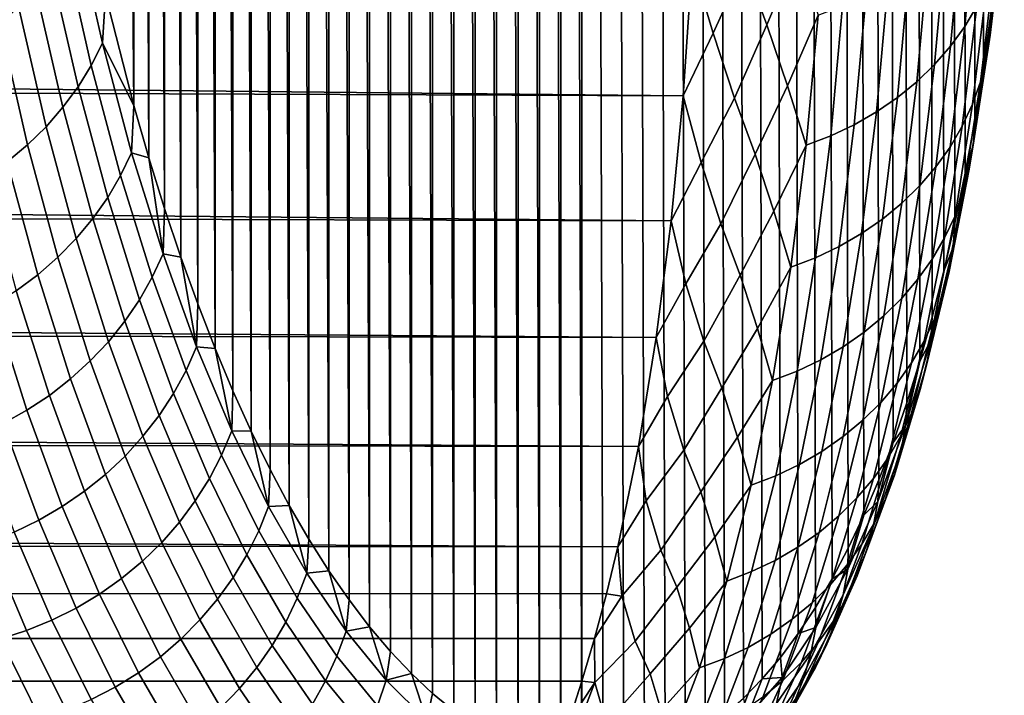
# Model space of a CAD drawing. Header units: metres. Extents: x -32 to 117, y -314 to 32.
# Tile 341 of 380: x 112.74 to 117.22, y -26.65 to -23.57. Entities that reach past the tile are written whole.
import ezdxf

# ---------------------------------------------------------------- set-up
doc = ezdxf.new("R2010")
doc.units = ezdxf.units.M
doc.layers.add('solid_24_501_064_XXX', color=7, linetype='CONTINUOUS')

msp = doc.modelspace()

# ---------------------------------------------------------------- linework, layer by layer
at = {"layer": 'solid_24_501_064_XXX'}
for points in [[(117.090057, 15.816116, 73.609894), (117.130127, -23.782873, 39.700867), (117.200676, -23.262493, 38.758976), (117.130417, 16.245319, 73.283363)], [(117.046364, 15.380139, 73.928383), (117.089752, -24.029787, 40.180176), (117.130127, -23.782873, 39.700867), (117.090057, 15.816116, 73.609894)], [(116.999405, 14.937712, 74.238472), (117.046043, -24.267609, 40.664749), (117.089752, -24.029787, 40.180176), (117.046364, 15.380139, 73.928383)], [(116.949234, 14.488847, 74.540108), (116.999077, -24.496033, 41.154209), (117.046043, -24.267609, 40.664749), (116.999405, 14.937712, 74.238472)], [(116.895851, 14.033318, 74.833565), (116.948898, -24.715027, 41.648537), (116.999077, -24.496033, 41.154209), (116.949234, 14.488847, 74.540108)], [(116.839348, 13.571496, 75.118446), (116.895515, -24.924805, 42.147999), (116.948898, -24.715027, 41.648537), (116.895851, 14.033318, 74.833565)], [(116.779831, 13.103773, 75.394348), (116.839005, -25.125048, 42.652164), (116.895515, -24.924805, 42.147999), (116.839348, 13.571496, 75.118446)], [(116.717369, 12.630197, 75.661186), (116.779488, -25.31543, 43.16058), (116.839005, -25.125048, 42.652164), (116.779831, 13.103773, 75.394348)], [(116.651955, 12.150438, 75.919273), (116.717018, -25.495876, 43.673183), (116.779488, -25.31543, 43.16058), (116.717369, 12.630197, 75.661186)], [(116.58371, 11.664966, 76.168228), (116.651611, -25.666639, 44.190357), (116.717018, -25.495876, 43.673183), (116.651955, 12.150438, 75.919273)], [(116.512794, 11.174278, 76.407631), (116.583374, -25.827419, 44.711571), (116.651611, -25.666639, 44.190357), (116.58371, 11.664966, 76.168228)], [(116.439301, 10.678493, 76.637344), (116.512466, -25.977892, 45.236263), (116.583374, -25.827419, 44.711571), (116.512794, 11.174278, 76.407631)], [(116.363205, 10.177141, 76.857742), (116.438972, -26.117947, 45.764294), (116.512466, -25.977892, 45.236263), (116.439301, 10.678493, 76.637344)], [(116.284676, 9.670786, 77.068436), (116.362885, -26.247856, 46.296192), (116.438972, -26.117947, 45.764294), (116.363205, 10.177141, 76.857742)], [(116.203903, 9.160052, 77.269012), (116.284363, -26.36735, 46.831337), (116.362885, -26.247856, 46.296192), (116.284676, 9.670786, 77.068436)], [(116.121017, 8.645155, 77.459312), (116.203598, -26.476133, 47.369041), (116.284363, -26.36735, 46.831337), (116.203903, 9.160052, 77.269012)], [(116.03598, 8.125463, 77.639694), (116.12072, -26.57407, 47.909061), (116.203598, -26.476133, 47.369041), (116.121017, 8.645155, 77.459312)], [(115.948997, 7.601626, 77.809853), (116.035698, -26.661415, 48.452084), (116.12072, -26.57407, 47.909061), (116.03598, 8.125463, 77.639694)], [(115.860306, 7.074391, 77.969406), (115.948723, -26.737974, 48.997421), (116.035698, -26.661415, 48.452084), (115.948997, 7.601626, 77.809853)], [(115.770065, 6.544094, 78.118164), (115.860039, -26.803505, 49.544262), (115.948723, -26.737974, 48.997421), (115.860306, 7.074391, 77.969406)], [(115.678223, 6.009934, 78.25647), (115.769806, -26.85788, 50.092251), (115.860039, -26.803505, 49.544262), (115.770065, 6.544094, 78.118164)], [(115.585014, 5.472631, 78.384094), (115.677979, -26.901291, 50.642231), (115.769806, -26.85788, 50.092251), (115.678223, 6.009934, 78.25647)], [(115.4907, 4.933064, 78.50074), (115.584778, -26.93364, 51.193455), (115.677979, -26.901291, 50.642231), (115.585014, 5.472631, 78.384094)], [(115.395508, 4.391716, 78.606224), (115.490479, -26.954786, 51.745003), (115.584778, -26.93364, 51.193455), (115.4907, 4.933064, 78.50074)], [(115.299355, 3.847648, 78.700821), (115.395287, -26.964642, 52.296368), (115.490479, -26.954786, 51.745003), (115.395508, 4.391716, 78.606224)], [(115.299355, 3.847648, 78.700821), (115.202484, 3.301576, 78.784393), (115.299149, -26.963297, 52.848522)], [(115.299355, 3.847648, 78.700821), (115.299149, -26.963297, 52.848522), (115.395287, -26.964642, 52.296368)], [(115.202484, 3.301576, 78.784393), (115.105194, 2.754457, 78.856773), (115.202293, -26.950756, 53.400742)], [(115.202484, 3.301576, 78.784393), (115.202293, -26.950756, 53.400742), (115.299149, -26.963297, 52.848522)], [(115.105194, 2.754457, 78.856773), (115.007713, 2.206891, 78.917816), (115.105011, -26.927006, 53.952045)], [(115.105194, 2.754457, 78.856773), (115.105011, -26.927006, 53.952045), (115.202293, -26.950756, 53.400742)], [(115.007713, 2.206891, 78.917816), (114.909996, 1.657857, 78.967674), (115.007545, -26.892025, 54.501823)], [(115.007713, 2.206891, 78.917816), (115.007545, -26.892025, 54.501823), (115.105011, -26.927006, 53.952045)], [(114.909996, 1.657857, 78.967674), (114.812256, 1.108036, 79.00634), (114.909836, -26.845778, 55.051102)], [(114.909996, 1.657857, 78.967674), (114.909836, -26.845778, 55.051102), (115.007545, -26.892025, 54.501823)], [(114.812256, 1.108036, 79.00634), (114.714798, 0.558426, 79.033768), (114.812111, -26.78837, 55.599216)], [(114.812256, 1.108036, 79.00634), (114.812111, -26.78837, 55.599216), (114.909836, -26.845778, 55.051102)], [(114.714798, 0.558426, 79.033768), (114.617882, 0.009735, 79.049919), (114.714668, -26.719934, 56.145176)], [(114.714798, 0.558426, 79.033768), (114.714668, -26.719934, 56.145176), (114.812111, -26.78837, 55.599216)], [(114.617882, 0.009735, 79.049919), (114.521454, -0.539069, 79.054794), (114.61776, -26.640551, 56.688274)], [(114.617882, 0.009735, 79.049919), (114.61776, -26.640551, 56.688274), (114.714668, -26.719934, 56.145176)], [(114.521454, -0.539069, 79.054794), (114.425713, -1.087407, 79.048485), (114.521339, -26.550051, 57.22953)], [(114.521454, -0.539069, 79.054794), (114.521339, -26.550051, 57.22953), (114.61776, -26.640551, 56.688274)], [(114.425713, -1.087407, 79.048485), (114.330956, -1.634317, 79.031082), (114.425613, -26.448614, 57.768391)], [(114.425713, -1.087407, 79.048485), (114.425613, -26.448614, 57.768391), (114.521339, -26.550051, 57.22953)], [(114.330956, -1.634317, 79.031082), (114.237411, -2.179051, 79.002655), (114.330856, -26.336504, 58.303925)], [(114.330956, -1.634317, 79.031082), (114.330856, -26.336504, 58.303925), (114.425613, -26.448614, 57.768391)], [(114.237411, -2.179051, 79.002655), (114.145073, -2.722569, 78.963074), (114.237328, -26.213911, 58.835403)], [(114.237411, -2.179051, 79.002655), (114.237328, -26.213911, 58.835403), (114.330856, -26.336504, 58.303925)], [(114.145073, -2.722569, 78.963074), (114.054115, -3.264423, 78.912491), (114.144997, -26.080551, 59.363758)], [(114.145073, -2.722569, 78.963074), (114.144997, -26.080551, 59.363758), (114.237328, -26.213911, 58.835403)], [(114.054115, -3.264423, 78.912491), (113.964767, -3.80372, 78.851135), (114.054039, -25.936649, 59.888569)], [(114.054115, -3.264423, 78.912491), (114.054039, -25.936649, 59.888569), (114.144997, -26.080551, 59.363758)], [(113.964767, -3.80372, 78.851135), (113.877258, -4.339718, 78.779167), (113.964691, -25.78257, 60.408993)], [(113.964767, -3.80372, 78.851135), (113.964691, -25.78257, 60.408993), (114.054039, -25.936649, 59.888569)], [(113.877258, -4.339718, 78.779167), (113.791611, -4.873228, 78.696373), (113.87719, -25.618618, 60.924335)], [(113.877258, -4.339718, 78.779167), (113.87719, -25.618618, 60.924335), (113.964691, -25.78257, 60.408993)], [(113.791611, -4.873228, 78.696373), (113.707947, -5.403968, 78.602928), (113.791542, -25.444435, 61.435349)], [(113.791611, -4.873228, 78.696373), (113.791542, -25.444435, 61.435349), (113.87719, -25.618618, 60.924335)], [(113.707947, -5.403968, 78.602928), (113.626457, -5.931201, 78.499123), (113.707886, -25.260239, 61.941792)], [(113.707947, -5.403968, 78.602928), (113.707886, -25.260239, 61.941792), (113.791542, -25.444435, 61.435349)], [(113.626457, -5.931201, 78.499123), (113.547325, -6.45428, 78.385239), (113.626396, -25.066456, 62.442986)], [(113.626457, -5.931201, 78.499123), (113.626396, -25.066456, 62.442986), (113.707886, -25.260239, 61.941792)], [(113.547325, -6.45428, 78.385239), (113.470581, -6.973847, 78.261002), (113.547264, -24.863462, 62.938335)], [(113.547325, -6.45428, 78.385239), (113.547264, -24.863462, 62.938335), (113.626396, -25.066456, 62.442986)], [(113.470581, -6.973847, 78.261002), (113.396339, -7.489731, 78.126564), (113.470528, -24.650883, 63.428432)], [(113.470581, -6.973847, 78.261002), (113.470528, -24.650883, 63.428432), (113.547264, -24.863462, 62.938335)], [(113.396339, -7.489731, 78.126564), (113.324738, -8.001322, 77.982262), (113.396286, -24.428892, 63.913132)], [(113.396339, -7.489731, 78.126564), (113.396286, -24.428892, 63.913132), (113.470528, -24.650883, 63.428432)], [(113.324738, -8.001322, 77.982262), (113.255905, -8.508059, 77.82843), (113.324684, -24.197943, 64.391891)], [(113.324738, -8.001322, 77.982262), (113.324684, -24.197943, 64.391891), (113.396286, -24.428892, 63.913132)], [(113.255905, -8.508059, 77.82843), (113.126823, -9.508351, 77.49144), (113.255859, -23.958447, 64.864212)], [(113.255905, -8.508059, 77.82843), (113.255859, -23.958447, 64.864212), (113.324684, -24.197943, 64.391891)], [(113.126823, -9.508351, 77.49144), (113.126778, -23.452866, 65.790779), (113.255859, -23.958447, 64.864212)], [(117.043541, -23.598997, 37.927273), (117.095963, -23.012831, 36.997105), (117.151009, -22.920996, 37.059879), (117.098961, -23.505312, 37.986904)], [(116.040665, -23.313902, 36.079552), (116.180367, -22.965281, 35.624413), (116.281799, -23.259987, 36.106598), (116.141823, -23.590899, 36.537292)], [(116.040665, -23.313902, 36.079552), (115.896355, -23.628748, 36.5233), (115.801796, -23.30937, 36.038712), (115.935326, -23.001297, 35.606098)], [(116.979156, -23.688179, 37.869789), (117.031929, -23.10034, 36.936733), (117.095963, -23.012831, 36.997105), (117.043541, -23.598997, 37.927273)], [(116.906235, -23.772245, 37.81485), (116.959328, -23.182924, 36.879177), (117.031929, -23.10034, 36.936733), (116.979156, -23.688179, 37.869789)], [(117.143112, -23.745266, 39.111729), (117.207878, -23.203773, 38.174549), (117.224243, -23.098728, 38.238586), (117.160042, -23.637966, 39.171757)], [(117.160042, -23.637966, 39.171757), (117.224243, -23.098728, 38.238586), (117.200676, -23.262493, 38.758976)], [(112.939713, -23.236277, 66.605522), (113.062286, -23.775997, 65.685959), (113.113449, -23.674847, 65.635422), (112.991928, -23.137821, 66.550903)], [(112.991928, -23.137821, 66.550903), (113.113449, -23.674847, 65.635422), (113.126778, -23.452866, 65.790779)], [(66.385025, -23.176235, 35.846077), (115.801796, -23.30937, 36.038712), (115.760559, -23.914646, 36.960392), (66.299339, -23.402548, 36.175594)], [(116.825272, -23.850624, 37.762825), (116.878662, -23.260019, 36.824833), (116.959328, -23.182924, 36.879177), (116.906235, -23.772245, 37.81485)], [(117.116096, -23.850651, 39.051998), (117.181404, -23.307022, 38.11097), (117.207878, -23.203773, 38.174549), (117.143112, -23.745266, 39.111729)], [(112.878433, -23.331228, 66.65683), (113.002022, -23.873634, 65.733276), (113.062286, -23.775997, 65.685959), (112.939713, -23.236277, 66.605522)], [(116.141823, -23.590899, 36.537292), (116.281799, -23.259987, 36.106598), (116.375443, -23.54619, 36.613369), (116.235512, -23.869087, 37.033787)], [(116.736839, -23.922773, 37.714077), (116.790489, -23.331099, 36.774071), (116.878662, -23.260019, 36.824833), (116.825272, -23.850624, 37.762825)], [(117.160042, -23.637966, 39.171757), (117.200676, -23.262493, 38.758976), (117.130127, -23.782873, 39.700867)], [(112.808502, -23.422026, 66.704475), (112.933075, -23.967093, 65.777039), (113.002022, -23.873634, 65.733276), (112.878433, -23.331228, 66.65683)], [(115.896355, -23.628748, 36.5233), (115.760559, -23.914646, 36.960392), (115.801796, -23.30937, 36.038712)], [(115.896355, -23.628748, 36.5233), (116.040665, -23.313902, 36.079552), (116.141823, -23.590899, 36.537292), (115.99379, -23.925137, 37.012054)], [(116.641525, -23.988203, 37.668934), (116.695412, -23.395672, 36.727234), (116.790489, -23.331099, 36.774071), (116.736839, -23.922773, 37.714077)], [(117.079185, -23.953396, 38.99297), (117.14502, -23.407764, 38.048275), (117.181404, -23.307022, 38.11097), (117.116096, -23.850651, 39.051998)], [(66.174248, -23.724863, 36.662868), (66.299339, -23.402548, 36.175594), (115.760559, -23.914646, 36.960392)], [(112.730408, -23.508049, 66.748123), (112.855911, -24.055731, 65.816956), (112.933075, -23.967093, 65.777039), (112.808502, -23.422026, 66.704475)], [(116.539986, -24.046465, 37.627708), (116.59407, -23.4533, 36.68465), (116.695412, -23.395672, 36.727234), (116.641525, -23.988203, 37.668934)], [(117.032623, -24.052801, 38.935051), (117.098961, -23.505312, 37.986904), (117.14502, -23.407764, 38.048275), (117.079185, -23.953396, 38.99297)], [(113.113449, -23.674847, 65.635422), (113.255859, -23.958447, 64.864212), (113.126778, -23.452866, 65.790779)], [(116.432922, -24.097158, 37.590687), (116.487175, -23.503588, 36.64661), (116.59407, -23.4533, 36.68465), (116.539986, -24.046465, 37.627708)], [(112.644684, -23.588705, 66.787483), (112.771072, -24.138943, 65.852753), (112.855911, -24.055731, 65.816956), (112.730408, -23.508049, 66.748123)], [(116.32106, -24.139938, 37.558113), (116.375443, -23.54619, 36.613369), (116.487175, -23.503588, 36.64661), (116.432922, -24.097158, 37.590687)], [(116.976738, -24.148182, 38.878635), (117.043541, -23.598997, 37.927273), (117.098961, -23.505312, 37.986904), (117.032623, -24.052801, 38.935051)], [(116.235512, -23.869087, 37.033787), (116.375443, -23.54619, 36.613369), (116.32106, -24.139938, 37.558113)], [(112.55191, -23.663446, 66.822273), (112.679131, -24.216156, 65.884186), (112.771072, -24.138943, 65.852753), (112.644684, -23.588705, 66.787483)], [(115.99379, -23.925137, 37.012054), (116.141823, -23.590899, 36.537292), (116.235512, -23.869087, 37.033787), (116.088249, -24.180193, 37.473213)], [(116.911903, -24.238888, 38.824112), (116.979156, -23.688179, 37.869789), (117.043541, -23.598997, 37.927273), (116.976738, -24.148182, 38.878635)], [(115.99379, -23.925137, 37.012054), (115.842186, -24.2194, 37.463821), (115.760559, -23.914646, 36.960392), (115.896355, -23.628748, 36.5233)], [(117.064743, -24.249533, 40.068199), (117.143112, -23.745266, 39.111729), (117.160042, -23.637966, 39.171757), (117.082352, -24.140156, 40.124149)], [(117.082352, -24.140156, 40.124149), (117.160042, -23.637966, 39.171757), (117.130127, -23.782873, 39.700867)], [(113.062286, -23.775997, 65.685959), (113.196152, -24.278141, 64.74646), (113.246185, -24.174475, 64.700043), (113.113449, -23.674847, 65.635422)], [(113.113449, -23.674847, 65.635422), (113.246185, -24.174475, 64.700043), (113.255859, -23.958447, 64.864212)], [(116.83857, -24.324297, 38.771854), (116.906235, -23.772245, 37.81485), (116.979156, -23.688179, 37.869789), (116.911903, -24.238888, 38.824112)], [(66.174248, -23.724863, 36.662868), (115.760559, -23.914646, 36.960392), (115.705719, -24.484253, 37.906307), (66.049492, -24.036991, 37.156635)], [(113.002022, -23.873634, 65.733276), (113.136993, -24.378292, 64.789742), (113.196152, -24.278141, 64.74646), (113.062286, -23.775997, 65.685959)], [(116.757233, -24.403826, 38.722221), (116.825272, -23.850624, 37.762825), (116.906235, -23.772245, 37.81485), (116.83857, -24.324297, 38.771854)], [(117.037071, -24.356876, 40.012386), (117.116096, -23.850651, 39.051998), (117.143112, -23.745266, 39.111729), (117.064743, -24.249533, 40.068199)], [(117.082352, -24.140156, 40.124149), (117.130127, -23.782873, 39.700867), (117.089752, -24.029787, 40.180176)], [(112.933075, -23.967093, 65.777039), (113.069115, -24.474245, 64.829597), (113.136993, -24.378292, 64.789742), (113.002022, -23.873634, 65.733276)], [(116.088249, -24.180193, 37.473213), (116.235512, -23.869087, 37.033787), (116.32106, -24.139938, 37.558113), (116.174294, -24.441236, 37.983265)], [(116.668457, -24.476929, 38.675549), (116.736839, -23.922773, 37.714077), (116.825272, -23.850624, 37.762825), (116.757233, -24.403826, 38.722221)], [(116.999527, -24.461452, 39.957092), (117.079185, -23.953396, 38.99297), (117.116096, -23.850651, 39.051998), (117.037071, -24.356876, 40.012386)], [(115.842186, -24.2194, 37.463821), (115.705719, -24.484253, 37.906307), (115.760559, -23.914646, 36.960392)], [(116.572853, -24.543106, 38.632156), (116.641525, -23.988203, 37.668934), (116.736839, -23.922773, 37.714077), (116.668457, -24.476929, 38.675549)], [(112.855911, -24.055731, 65.816956), (112.992973, -24.565342, 64.865761), (113.069115, -24.474245, 64.829597), (112.933075, -23.967093, 65.777039)], [(113.246185, -24.174475, 64.700043), (113.324684, -24.197943, 64.391891), (113.255859, -23.958447, 64.864212)], [(115.842186, -24.2194, 37.463821), (115.99379, -23.925137, 37.012054), (116.088249, -24.180193, 37.473213), (115.931793, -24.498898, 37.967133)], [(116.952362, -24.562546, 39.902691), (117.032623, -24.052801, 38.935051), (117.079185, -23.953396, 38.99297), (116.999527, -24.461452, 39.957092)], [(116.471062, -24.601904, 38.592346), (116.539986, -24.046465, 37.627708), (116.641525, -23.988203, 37.668934), (116.572853, -24.543106, 38.632156)], [(65.925224, -24.338785, 37.656654), (66.049492, -24.036991, 37.156635), (115.705719, -24.484253, 37.906307)], [(112.771072, -24.138943, 65.852753), (112.909096, -24.650959, 64.89798), (112.992973, -24.565342, 64.865761), (112.855911, -24.055731, 65.816956)], [(116.363785, -24.652922, 38.556385), (116.432922, -24.097158, 37.590687), (116.539986, -24.046465, 37.627708), (116.471062, -24.601904, 38.592346)], [(116.895905, -24.659464, 39.849564), (116.976738, -24.148182, 38.878635), (117.032623, -24.052801, 38.935051), (116.952362, -24.562546, 39.902691)], [(117.082352, -24.140156, 40.124149), (117.089752, -24.029787, 40.180176), (117.046043, -24.267609, 40.664749)], [(116.251762, -24.695807, 38.524525), (116.32106, -24.139938, 37.558113), (116.432922, -24.097158, 37.590687), (116.363785, -24.652922, 38.556385)], [(112.679131, -24.216156, 65.884186), (112.818054, -24.730511, 64.926025), (112.909096, -24.650959, 64.89798), (112.771072, -24.138943, 65.852753)], [(116.174294, -24.441236, 37.983265), (116.32106, -24.139938, 37.558113), (116.251762, -24.695807, 38.524525)], [(116.973297, -24.71587, 41.042339), (117.064743, -24.249533, 40.068199), (117.082352, -24.140156, 40.124149), (116.991692, -24.604601, 41.094151)], [(116.991692, -24.604601, 41.094151), (117.082352, -24.140156, 40.124149), (117.046043, -24.267609, 40.664749)], [(113.196152, -24.278141, 64.74646), (113.340424, -24.742027, 63.78857), (113.389236, -24.636028, 63.746319), (113.246185, -24.174475, 64.700043)], [(113.246185, -24.174475, 64.700043), (113.389236, -24.636028, 63.746319), (113.324684, -24.197943, 64.391891)], [(115.931793, -24.498898, 37.967133), (116.088249, -24.180193, 37.473213), (116.174294, -24.441236, 37.983265), (116.019966, -24.732212, 38.430546)], [(116.830536, -24.751543, 39.798065), (116.911903, -24.238888, 38.824112), (116.976738, -24.148182, 38.878635), (116.895905, -24.659464, 39.849564)], [(112.580719, -24.286846, 65.911041), (112.720474, -24.80345, 64.949722), (112.818054, -24.730511, 64.926025), (112.679131, -24.216156, 65.884186)], [(113.389236, -24.636028, 63.746319), (113.396286, -24.428892, 63.913132), (113.324684, -24.197943, 64.391891)], [(115.931793, -24.498898, 37.967133), (115.773148, -24.772291, 38.426003), (115.705719, -24.484253, 37.906307), (115.842186, -24.2194, 37.463821)], [(113.136993, -24.378292, 64.789742), (113.282455, -24.844519, 63.827793), (113.340424, -24.742027, 63.78857), (113.196152, -24.278141, 64.74646)], [(116.756706, -24.838152, 39.748554), (116.83857, -24.324297, 38.771854), (116.911903, -24.238888, 38.824112), (116.830536, -24.751543, 39.798065)], [(116.944862, -24.824995, 40.990501), (117.037071, -24.356876, 40.012386), (117.064743, -24.249533, 40.068199), (116.973297, -24.71587, 41.042339)], [(116.991692, -24.604601, 41.094151), (117.046043, -24.267609, 40.664749), (116.999077, -24.496033, 41.154209)], [(116.674919, -24.918699, 39.701366), (116.757233, -24.403826, 38.722221), (116.83857, -24.324297, 38.771854), (116.756706, -24.838152, 39.748554)], [(65.925224, -24.338785, 37.656654), (115.705719, -24.484253, 37.906307), (115.637703, -25.017603, 38.875938), (65.801453, -24.630121, 38.162701)], [(116.906578, -24.931227, 40.938999), (116.999527, -24.461452, 39.957092), (117.037071, -24.356876, 40.012386), (116.944862, -24.824995, 40.990501)], [(113.069115, -24.474245, 64.829597), (113.215714, -24.942799, 63.86372), (113.282455, -24.844519, 63.827793), (113.136993, -24.378292, 64.789742)], [(116.585732, -24.992634, 39.656826), (116.668457, -24.476929, 38.675549), (116.757233, -24.403826, 38.722221), (116.674919, -24.918699, 39.701366)], [(113.389236, -24.636028, 63.746319), (113.470528, -24.650883, 63.428432), (113.396286, -24.428892, 63.913132)], [(116.019966, -24.732212, 38.430546), (116.174294, -24.441236, 37.983265), (116.251762, -24.695807, 38.524525), (116.098488, -24.975477, 38.953396)], [(116.858711, -25.033842, 40.88818), (116.952362, -24.562546, 39.902691), (116.999527, -24.461452, 39.957092), (116.906578, -24.931227, 40.938999)], [(112.992973, -24.565342, 64.865761), (113.140671, -25.036194, 63.896107), (113.215714, -24.942799, 63.86372), (113.069115, -24.474245, 64.829597)], [(115.773148, -24.772291, 38.426003), (115.637703, -25.017603, 38.875938), (115.705719, -24.484253, 37.906307)], [(115.773148, -24.772291, 38.426003), (115.931793, -24.498898, 37.967133), (116.019966, -24.732212, 38.430546), (115.855026, -25.034214, 38.943115)], [(116.489769, -25.059446, 39.615242), (116.572853, -24.543106, 38.632156), (116.668457, -24.476929, 38.675549), (116.585732, -24.992634, 39.656826)], [(116.991692, -24.604601, 41.094151), (116.999077, -24.496033, 41.154209), (116.948898, -24.715027, 41.648537)], [(116.387672, -25.118683, 39.576889), (116.471062, -24.601904, 38.592346), (116.572853, -24.543106, 38.632156), (116.489769, -25.059446, 39.615242)], [(112.909096, -24.650959, 64.89798), (113.057823, -25.124065, 63.924725), (113.140671, -25.036194, 63.896107), (112.992973, -24.565342, 64.865761)], [(116.80159, -25.132133, 40.83839), (116.895905, -24.659464, 39.849564), (116.952362, -24.562546, 39.902691), (116.858711, -25.033842, 40.88818)], [(65.678062, -24.910892, 38.674583), (65.801453, -24.630121, 38.162701), (115.637703, -25.017603, 38.875938)], [(113.340424, -24.742027, 63.78857), (113.494095, -25.167135, 62.813828), (113.541611, -25.058981, 62.775764), (113.389236, -24.636028, 63.746319)], [(113.389236, -24.636028, 63.746319), (113.541611, -25.058981, 62.775764), (113.470528, -24.650883, 63.428432)], [(116.280144, -25.169937, 39.542038), (116.363785, -24.652922, 38.556385), (116.471062, -24.601904, 38.592346), (116.387672, -25.118683, 39.576889)], [(116.869362, -25.143648, 42.032505), (116.973297, -24.71587, 41.042339), (116.991692, -24.604601, 41.094151), (116.888641, -25.030672, 42.080128)], [(116.888641, -25.030672, 42.080128), (116.991692, -24.604601, 41.094151), (116.948898, -24.715027, 41.648537)], [(112.818054, -24.730511, 64.926025), (112.967751, -25.205811, 63.949383), (113.057823, -25.124065, 63.924725), (112.909096, -24.650959, 64.89798)], [(113.541611, -25.058981, 62.775764), (113.547264, -24.863462, 62.938335), (113.470528, -24.650883, 63.428432)], [(116.167923, -25.212856, 39.510925), (116.251762, -24.695807, 38.524525), (116.363785, -24.652922, 38.556385), (116.280144, -25.169937, 39.542038)], [(116.735596, -25.225431, 40.789978), (116.830536, -24.751543, 39.798065), (116.895905, -24.659464, 39.849564), (116.80159, -25.132133, 40.83839)], [(112.720474, -24.80345, 64.949722), (112.871063, -25.280872, 63.969913), (112.967751, -25.205811, 63.949383), (112.818054, -24.730511, 64.926025)], [(116.098488, -24.975477, 38.953396), (116.251762, -24.695807, 38.524525), (116.167923, -25.212856, 39.510925)], [(116.840065, -25.254372, 41.984699), (116.944862, -24.824995, 40.990501), (116.973297, -24.71587, 41.042339), (116.869362, -25.143648, 42.032505)], [(116.888641, -25.030672, 42.080128), (116.948898, -24.715027, 41.648537), (116.895515, -24.924805, 42.147999)], [(113.282455, -24.844519, 63.827793), (113.437386, -25.271788, 62.848969), (113.494095, -25.167135, 62.813828), (113.340424, -24.742027, 63.78857)], [(115.855026, -25.034214, 38.943115), (115.689629, -25.286489, 39.408176), (115.637703, -25.017603, 38.875938), (115.773148, -24.772291, 38.426003)], [(115.855026, -25.034214, 38.943115), (116.019966, -24.732212, 38.430546), (116.098488, -24.975477, 38.953396), (115.93734, -25.246038, 39.407654)], [(116.661186, -25.313095, 40.743267), (116.756706, -24.838152, 39.748554), (116.830536, -24.751543, 39.798065), (116.735596, -25.225431, 40.789978)], [(112.617027, -24.869282, 64.968895), (112.768433, -25.348736, 63.986176), (112.871063, -25.280872, 63.969913), (112.720474, -24.80345, 64.949722)], [(113.215714, -24.942799, 63.86372), (113.371857, -25.372225, 62.880943), (113.437386, -25.271788, 62.848969), (113.282455, -24.844519, 63.827793)], [(113.541611, -25.058981, 62.775764), (113.626396, -25.066456, 62.442986), (113.547264, -24.863462, 62.938335)], [(116.578873, -25.394527, 40.698582), (116.674919, -24.918699, 39.701366), (116.756706, -24.838152, 39.748554), (116.661186, -25.313095, 40.743267)], [(116.800949, -25.362083, 41.937038), (116.906578, -24.931227, 40.938999), (116.944862, -24.824995, 40.990501), (116.840065, -25.254372, 41.984699)], [(112.508408, -24.927551, 64.983421), (112.660553, -25.408936, 63.998055), (112.768433, -25.348736, 63.986176), (112.617027, -24.869282, 64.968895)], [(65.678062, -24.910892, 38.674583), (115.637703, -25.017603, 38.875938), (115.55648, -25.513628, 39.867943), (65.555214, -25.180967, 39.192047)], [(113.140671, -25.036194, 63.896107), (113.297966, -25.467758, 62.909534), (113.371857, -25.372225, 62.880943), (113.215714, -24.942799, 63.86372)], [(116.48922, -25.469168, 40.656223), (116.585732, -24.992634, 39.656826), (116.674919, -24.918699, 39.701366), (116.578873, -25.394527, 40.698582)], [(116.752281, -25.466047, 41.889847), (116.858711, -25.033842, 40.88818), (116.906578, -24.931227, 40.938999), (116.800949, -25.362083, 41.937038)], [(116.888641, -25.030672, 42.080128), (116.895515, -24.924805, 42.147999), (116.839005, -25.125048, 42.652164)], [(115.93734, -25.246038, 39.407654), (116.098488, -24.975477, 38.953396), (116.167923, -25.212856, 39.510925), (116.008545, -25.47098, 39.94252)], [(116.39283, -25.536507, 40.616486), (116.489769, -25.059446, 39.615242), (116.585732, -24.992634, 39.656826), (116.48922, -25.469168, 40.656223)], [(113.057823, -25.124065, 63.924725), (113.216217, -25.557732, 62.934544), (113.297966, -25.467758, 62.909534), (113.140671, -25.036194, 63.896107)], [(115.689629, -25.286489, 39.408176), (115.55648, -25.513628, 39.867943), (115.637703, -25.017603, 38.875938)], [(115.689629, -25.286489, 39.408176), (115.855026, -25.034214, 38.943115), (115.93734, -25.246038, 39.407654), (115.763954, -25.530249, 39.938309)], [(116.694405, -25.56555, 41.843452), (116.80159, -25.132133, 40.83839), (116.858711, -25.033842, 40.88818), (116.752281, -25.466047, 41.889847)], [(116.753532, -25.53224, 43.037067), (116.869362, -25.143648, 42.032505), (116.888641, -25.030672, 42.080128), (116.773804, -25.417744, 43.080463)], [(116.773804, -25.417744, 43.080463), (116.888641, -25.030672, 42.080128), (116.839005, -25.125048, 42.652164)], [(113.494095, -25.167135, 62.813828), (113.65612, -25.553001, 61.823738), (113.702271, -25.442877, 61.789886), (113.541611, -25.058981, 62.775764)], [(113.541611, -25.058981, 62.775764), (113.702271, -25.442877, 61.789886), (113.626396, -25.066456, 62.442986)], [(113.702271, -25.442877, 61.789886), (113.707886, -25.260239, 61.941792), (113.626396, -25.066456, 62.442986)], [(116.290382, -25.596081, 40.579639), (116.387672, -25.118683, 39.576889), (116.489769, -25.059446, 39.615242), (116.39283, -25.536507, 40.616486)], [(112.967751, -25.205811, 63.949383), (113.127174, -25.641533, 62.955807), (113.216217, -25.557732, 62.934544), (113.057823, -25.124065, 63.924725)], [(116.182556, -25.647488, 40.54594), (116.280144, -25.169937, 39.542038), (116.387672, -25.118683, 39.576889), (116.290382, -25.596081, 40.579639)], [(116.627701, -25.659912, 41.798168), (116.735596, -25.225431, 40.789978), (116.80159, -25.132133, 40.83839), (116.694405, -25.56555, 41.843452)], [(116.773804, -25.417744, 43.080463), (116.839005, -25.125048, 42.652164), (116.779488, -25.31543, 43.16058)], [(113.437386, -25.271788, 62.848969), (113.600731, -25.659643, 61.854774), (113.65612, -25.553001, 61.823738), (113.494095, -25.167135, 62.813828)], [(116.070107, -25.690369, 40.515614), (116.167923, -25.212856, 39.510925), (116.280144, -25.169937, 39.542038), (116.182556, -25.647488, 40.54594)], [(116.723274, -25.644379, 42.993332), (116.840065, -25.254372, 41.984699), (116.869362, -25.143648, 42.032505), (116.753532, -25.53224, 43.037067)], [(65.433075, -25.440222, 39.714828), (65.555214, -25.180967, 39.192047), (115.55648, -25.513628, 39.867943)], [(112.871063, -25.280872, 63.969913), (113.031441, -25.718584, 62.973171), (113.127174, -25.641533, 62.955807), (112.967751, -25.205811, 63.949383)], [(116.008545, -25.47098, 39.94252), (116.167923, -25.212856, 39.510925), (116.070107, -25.690369, 40.515614)], [(113.702271, -25.442877, 61.789886), (113.791542, -25.444435, 61.435349), (113.707886, -25.260239, 61.941792)], [(115.763954, -25.530249, 39.938309), (115.93734, -25.246038, 39.407654), (116.008545, -25.47098, 39.94252), (115.840919, -25.720961, 40.402874)], [(116.552643, -25.748486, 41.754307), (116.661186, -25.313095, 40.743267), (116.735596, -25.225431, 40.789978), (116.627701, -25.659912, 41.798168)], [(116.683235, -25.753391, 42.949554), (116.800949, -25.362083, 41.937038), (116.840065, -25.254372, 41.984699), (116.723274, -25.644379, 42.993332)], [(112.768433, -25.348736, 63.986176), (112.929672, -25.788361, 62.986519), (113.031441, -25.718584, 62.973171), (112.871063, -25.280872, 63.969913)], [(113.371857, -25.372225, 62.880943), (113.536476, -25.762068, 61.882782), (113.600731, -25.659643, 61.854774), (113.437386, -25.271788, 62.848969)], [(115.763954, -25.530249, 39.938309), (115.592171, -25.761282, 40.408657), (115.55648, -25.513628, 39.867943), (115.689629, -25.286489, 39.408176)], [(116.469727, -25.830666, 41.712166), (116.578873, -25.394527, 40.698582), (116.661186, -25.313095, 40.743267), (116.552643, -25.748486, 41.754307)], [(112.660553, -25.408936, 63.998055), (112.822571, -25.850384, 62.995766), (112.929672, -25.788361, 62.986519), (112.768433, -25.348736, 63.986176)], [(116.773804, -25.417744, 43.080463), (116.779488, -25.31543, 43.16058), (116.717018, -25.495876, 43.673183)], [(113.297966, -25.467758, 62.909534), (113.463806, -25.859577, 61.90757), (113.536476, -25.762068, 61.882782), (113.371857, -25.372225, 62.880943)], [(116.379539, -25.905888, 41.672035), (116.48922, -25.469168, 40.656223), (116.578873, -25.394527, 40.698582), (116.469727, -25.830666, 41.712166)], [(116.633682, -25.858532, 42.906033), (116.752281, -25.466047, 41.889847), (116.800949, -25.362083, 41.937038), (116.683235, -25.753391, 42.949554)], [(65.433075, -25.440222, 39.714828), (115.55648, -25.513628, 39.867943), (115.462784, -25.971586, 40.881584), (65.311653, -25.688553, 40.242699)], [(112.548157, -25.46106, 64.00547), (112.710861, -25.90423, 63.000839), (112.822571, -25.850384, 62.995766), (112.660553, -25.408936, 63.998055)], [(113.65612, -25.553001, 61.823738), (113.825455, -25.899176, 60.819817), (113.870186, -25.78726, 60.790192), (113.702271, -25.442877, 61.789886)], [(113.702271, -25.442877, 61.789886), (113.870186, -25.78726, 60.790192), (113.791542, -25.444435, 61.435349)], [(113.870186, -25.78726, 60.790192), (113.87719, -25.618618, 60.924335), (113.791542, -25.444435, 61.435349)], [(116.626503, -25.881126, 44.054405), (116.753532, -25.53224, 43.037067), (116.773804, -25.417744, 43.080463), (116.647858, -25.765299, 44.09354)], [(116.647858, -25.765299, 44.09354), (116.773804, -25.417744, 43.080463), (116.717018, -25.495876, 43.673183)], [(113.216217, -25.557732, 62.934544), (113.383209, -25.951502, 61.928967), (113.463806, -25.859577, 61.90757), (113.297966, -25.467758, 62.909534)], [(115.840919, -25.720961, 40.402874), (116.008545, -25.47098, 39.94252), (116.070107, -25.690369, 40.515614), (115.905067, -25.927099, 40.948952)], [(116.282684, -25.97364, 41.63419), (116.39283, -25.536507, 40.616486), (116.48922, -25.469168, 40.656223), (116.379539, -25.905888, 41.672035)], [(116.574966, -25.95908, 42.863071), (116.694405, -25.56555, 41.843452), (116.752281, -25.466047, 41.889847), (116.633682, -25.858532, 42.906033)], [(115.592171, -25.761282, 40.408657), (115.462784, -25.971586, 40.881584), (115.55648, -25.513628, 39.867943)], [(115.592171, -25.761282, 40.408657), (115.763954, -25.530249, 39.938309), (115.840919, -25.720961, 40.402874), (115.65921, -25.986347, 40.950996)], [(116.179825, -26.033457, 41.598892), (116.290382, -25.596081, 40.579639), (116.39283, -25.536507, 40.616486), (116.282684, -25.97364, 41.63419)], [(116.595192, -25.994495, 44.014771), (116.723274, -25.644379, 42.993332), (116.753532, -25.53224, 43.037067), (116.626503, -25.881126, 44.054405)], [(116.647858, -25.765299, 44.09354), (116.717018, -25.495876, 43.673183), (116.651611, -25.666639, 44.190357)], [(113.127174, -25.641533, 62.955807), (113.295242, -26.037212, 61.946827), (113.383209, -25.951502, 61.928967), (113.216217, -25.557732, 62.934544)], [(113.600731, -25.659643, 61.854774), (113.771446, -26.007627, 60.846733), (113.825455, -25.899176, 60.819817), (113.65612, -25.553001, 61.823738)], [(116.507484, -26.054348, 42.820961), (116.627701, -25.659912, 41.798168), (116.694405, -25.56555, 41.843452), (116.574966, -25.95908, 42.863071)], [(113.870186, -25.78726, 60.790192), (113.964691, -25.78257, 60.408993), (113.87719, -25.618618, 60.924335)], [(116.071671, -26.084927, 41.566376), (116.182556, -25.647488, 40.54594), (116.290382, -25.596081, 40.579639), (116.179825, -26.033457, 41.598892)], [(113.031441, -25.718584, 62.973171), (113.200508, -26.116123, 61.961029), (113.295242, -26.037212, 61.946827), (113.127174, -25.641533, 62.955807)], [(113.536476, -25.762068, 61.882782), (113.708519, -26.111872, 60.870762), (113.771446, -26.007627, 60.846733), (113.600731, -25.659643, 61.854774)], [(115.958961, -26.127701, 41.536873), (116.070107, -25.690369, 40.515614), (116.182556, -25.647488, 40.54594), (116.071671, -26.084927, 41.566376)], [(116.431694, -26.143684, 42.779987), (116.552643, -25.748486, 41.754307), (116.627701, -25.659912, 41.798168), (116.507484, -26.054348, 42.820961)], [(116.554138, -26.104628, 43.974911), (116.683235, -25.753391, 42.949554), (116.723274, -25.644379, 42.993332), (116.595192, -25.994495, 44.014771)], [(116.647858, -25.765299, 44.09354), (116.651611, -25.666639, 44.190357), (116.583374, -25.827419, 44.711571)], [(65.170876, -25.897438, 40.711838), (65.311653, -25.688553, 40.242699), (115.462784, -25.971586, 40.881584), (65.190842, -25.925875, 40.775455)], [(115.905067, -25.927099, 40.948952), (116.070107, -25.690369, 40.515614), (115.958961, -26.127701, 41.536873)], [(112.929672, -25.788361, 62.986519), (113.099655, -26.187695, 61.971474), (113.200508, -26.116123, 61.961029), (113.031441, -25.718584, 62.973171)], [(113.463806, -25.859577, 61.90757), (113.637115, -26.211193, 60.891739), (113.708519, -26.111872, 60.870762), (113.536476, -25.762068, 61.882782)], [(115.65921, -25.986347, 40.950996), (115.48143, -26.196035, 41.425743), (115.462784, -25.971586, 40.881584), (115.592171, -25.761282, 40.408657)], [(115.65921, -25.986347, 40.950996), (115.840919, -25.720961, 40.402874), (115.905067, -25.927099, 40.948952), (115.731339, -26.156357, 41.414532)], [(116.348122, -26.226475, 42.740433), (116.469727, -25.830666, 41.712166), (116.552643, -25.748486, 41.754307), (116.431694, -26.143684, 42.779987)], [(116.503624, -26.210772, 43.935097), (116.633682, -25.858532, 42.906033), (116.683235, -25.753391, 42.949554), (116.554138, -26.104628, 43.974911)], [(112.822571, -25.850384, 62.995766), (112.993362, -26.251434, 61.978092), (113.099655, -26.187695, 61.971474), (112.929672, -25.788361, 62.986519)], [(113.825455, -25.899176, 60.819817), (114.001015, -26.205299, 59.803535), (114.044281, -26.091776, 59.778156), (113.870186, -25.78726, 60.790192)], [(113.870186, -25.78726, 60.790192), (114.044281, -26.091776, 59.778156), (113.964691, -25.78257, 60.408993)], [(114.044281, -26.091776, 59.778156), (114.054039, -25.936649, 59.888569), (113.964691, -25.78257, 60.408993)], [(116.489067, -26.189941, 45.082924), (116.626503, -25.881126, 44.054405), (116.647858, -25.765299, 44.09354), (116.511589, -26.072971, 45.117775)], [(116.511589, -26.072971, 45.117775), (116.647858, -25.765299, 44.09354), (116.583374, -25.827419, 44.711571)], [(112.710861, -25.90423, 63.000839), (112.882378, -26.306908, 61.980839), (112.993362, -26.251434, 61.978092), (112.822571, -25.850384, 62.995766)], [(116.257332, -26.302156, 42.702568), (116.379539, -25.905888, 41.672035), (116.469727, -25.830666, 41.712166), (116.348122, -26.226475, 42.740433)], [(116.511589, -26.072971, 45.117775), (116.583374, -25.827419, 44.711571), (116.512466, -25.977892, 45.236263)], [(113.383209, -25.951502, 61.928967), (113.557716, -26.304916, 60.909519), (113.637115, -26.211193, 60.891739), (113.463806, -25.859577, 61.90757)], [(116.443985, -26.312199, 43.895603), (116.574966, -25.95908, 42.863071), (116.633682, -25.858532, 42.906033), (116.503624, -26.210772, 43.935097)], [(116.456627, -26.304354, 45.047417), (116.595192, -25.994495, 44.014771), (116.626503, -25.881126, 44.054405), (116.489067, -26.189941, 45.082924)], [(65.190842, -25.925875, 40.775455), (115.462784, -25.971586, 40.881584), (115.411201, -26.185957, 41.396069), (65.070778, -26.152081, 41.312836)], [(112.595314, -25.94953, 63.001709), (112.767441, -26.353735, 61.979691), (112.882378, -26.306908, 61.980839), (112.710861, -25.90423, 63.000839)], [(113.771446, -26.007627, 60.846733), (113.948425, -26.315384, 59.826324), (114.001015, -26.205299, 59.803535), (113.825455, -25.899176, 60.819817)], [(114.044281, -26.091776, 59.778156), (114.144997, -26.080551, 59.363758), (114.054039, -25.936649, 59.888569)], [(115.731339, -26.156357, 41.414532), (115.905067, -25.927099, 40.948952), (115.958961, -26.127701, 41.536873), (115.788696, -26.343204, 41.971008)], [(116.15995, -26.370209, 42.666656), (116.282684, -25.97364, 41.63419), (116.379539, -25.905888, 41.672035), (116.257332, -26.302156, 42.702568)], [(112.476723, -25.985971, 62.998367), (112.649353, -26.391594, 61.974663), (112.767441, -26.353735, 61.979691), (112.595314, -25.94953, 63.001709)], [(113.295242, -26.037212, 61.946827), (113.470879, -26.392395, 60.923981), (113.557716, -26.304916, 60.909519), (113.383209, -25.951502, 61.928967)], [(115.48143, -26.196035, 41.425743), (115.411201, -26.185957, 41.396069), (115.462784, -25.971586, 40.881584)], [(115.48143, -26.196035, 41.425743), (115.65921, -25.986347, 40.950996), (115.731339, -26.156357, 41.414532), (115.54142, -26.401871, 41.979473)], [(116.056648, -26.430164, 42.632938), (116.179825, -26.033457, 41.598892), (116.282684, -25.97364, 41.63419), (116.15995, -26.370209, 42.666656)], [(116.375648, -26.408218, 43.856701), (116.507484, -26.054348, 42.820961), (116.574966, -25.95908, 42.863071), (116.443985, -26.312199, 43.895603)], [(116.511589, -26.072971, 45.117775), (116.512466, -25.977892, 45.236263), (116.438972, -26.117947, 45.764294)], [(113.708519, -26.111872, 60.870762), (113.886871, -26.421276, 59.846367), (113.948425, -26.315384, 59.826324), (113.771446, -26.007627, 60.846733)], [(116.414482, -26.415428, 45.011501), (116.554138, -26.104628, 43.974911), (116.595192, -25.994495, 44.014771), (116.456627, -26.304354, 45.047417)], [(113.200508, -26.116123, 61.961029), (113.377182, -26.473034, 60.935024), (113.470879, -26.392395, 60.923981), (113.295242, -26.037212, 61.946827)], [(115.948128, -26.481617, 42.601646), (116.071671, -26.084927, 41.566376), (116.179825, -26.033457, 41.598892), (116.056648, -26.430164, 42.632938)], [(116.299065, -26.498167, 43.818649), (116.431694, -26.143684, 42.779987), (116.507484, -26.054348, 42.820961), (116.375648, -26.408218, 43.856701)], [(116.342049, -26.458326, 46.121025), (116.489067, -26.189941, 45.082924), (116.511589, -26.072971, 45.117775), (116.365814, -26.340405, 46.151573)], [(116.365814, -26.340405, 46.151573), (116.511589, -26.072971, 45.117775), (116.438972, -26.117947, 45.764294)], [(113.099655, -26.187695, 61.971474), (113.277267, -26.546278, 60.942574), (113.377182, -26.473034, 60.935024), (113.200508, -26.116123, 61.961029)], [(113.637115, -26.211193, 60.891739), (113.81678, -26.522251, 59.863529), (113.886871, -26.421276, 59.846367), (113.708519, -26.111872, 60.870762)], [(114.001015, -26.205299, 59.803535), (114.181679, -26.4711, 58.776348), (114.223434, -26.356148, 58.75523), (114.044281, -26.091776, 59.778156)], [(114.044281, -26.091776, 59.778156), (114.223434, -26.356148, 58.75523), (114.144997, -26.080551, 59.363758)], [(114.223434, -26.356148, 58.75523), (114.237328, -26.213911, 58.835403), (114.144997, -26.080551, 59.363758)], [(115.835129, -26.52421, 42.572994), (115.958961, -26.127701, 41.536873), (116.071671, -26.084927, 41.566376), (115.948128, -26.481617, 42.601646)], [(116.365814, -26.340405, 46.151573), (116.438972, -26.117947, 45.764294), (116.362885, -26.247856, 46.296192)], [(116.362923, -26.522402, 44.975422), (116.503624, -26.210772, 43.935097), (116.554138, -26.104628, 43.974911), (116.414482, -26.415428, 45.011501)], [(65.070778, -26.152081, 41.312836), (115.411201, -26.185957, 41.396069), (115.35659, -26.390436, 41.91547), (64.95163, -26.367073, 41.854572)], [(115.54142, -26.401871, 41.979473), (115.731339, -26.156357, 41.414532), (115.788696, -26.343204, 41.971008), (115.609207, -26.551601, 42.440968)], [(115.788696, -26.343204, 41.971008), (115.958961, -26.127701, 41.536873), (115.835129, -26.52421, 42.572994)], [(116.214767, -26.581434, 43.781719), (116.348122, -26.226475, 42.740433), (116.431694, -26.143684, 42.779987), (116.299065, -26.498167, 43.818649)], [(112.993362, -26.251434, 61.978092), (113.171829, -26.611628, 60.946579), (113.277267, -26.546278, 60.942574), (113.099655, -26.187695, 61.971474)], [(113.557716, -26.304916, 60.909519), (113.738625, -26.617619, 59.877693), (113.81678, -26.522251, 59.863529), (113.637115, -26.211193, 60.891739)], [(113.948425, -26.315384, 59.826324), (114.130547, -26.582642, 58.794998), (114.181679, -26.4711, 58.776348), (114.001015, -26.205299, 59.803535)], [(115.48143, -26.196035, 41.425743), (115.35659, -26.390436, 41.91547), (115.411201, -26.185957, 41.396069)], [(115.54142, -26.401871, 41.979473), (115.35804, -26.590118, 42.457737), (115.35659, -26.390436, 41.91547), (115.48143, -26.196035, 41.425743)], [(116.302299, -26.624544, 44.939426), (116.443985, -26.312199, 43.895603), (116.503624, -26.210772, 43.935097), (116.362923, -26.522402, 44.975422)], [(116.308403, -26.573601, 46.089664), (116.456627, -26.304354, 45.047417), (116.489067, -26.189941, 45.082924), (116.342049, -26.458326, 46.121025)], [(112.882378, -26.306908, 61.980839), (113.061592, -26.668634, 60.947014), (113.171829, -26.611628, 60.946579), (112.993362, -26.251434, 61.978092)], [(114.223434, -26.356148, 58.75523), (114.330856, -26.336504, 58.303925), (114.237328, -26.213911, 58.835403)], [(116.123329, -26.657448, 43.746155), (116.257332, -26.302156, 42.702568), (116.348122, -26.226475, 42.740433), (116.214767, -26.581434, 43.781719)], [(116.365814, -26.340405, 46.151573), (116.362885, -26.247856, 46.296192), (116.284363, -26.36735, 46.831337)], [(112.767441, -26.353735, 61.979691), (112.947296, -26.716909, 60.943871), (113.061592, -26.668634, 60.947014), (112.882378, -26.306908, 61.980839)], [(113.470879, -26.392395, 60.923981), (113.652939, -26.706722, 59.88876), (113.738625, -26.617619, 59.877693), (113.557716, -26.304916, 60.909519)], [(113.886871, -26.421276, 59.846367), (114.070404, -26.690014, 58.81105), (114.130547, -26.582642, 58.794998), (113.948425, -26.315384, 59.826324)], [(114.223434, -26.356148, 58.75523), (114.40654, -26.580112, 57.722855), (114.330856, -26.336504, 58.303925)], [(114.40654, -26.580112, 57.722855), (114.425613, -26.448614, 57.768391), (114.330856, -26.336504, 58.303925)], [(115.609207, -26.551601, 42.440968), (115.788696, -26.343204, 41.971008), (115.835129, -26.52421, 42.572994), (115.66008, -26.718693, 43.007019)], [(116.025383, -26.725689, 43.712204), (116.15995, -26.370209, 42.666656), (116.257332, -26.302156, 42.702568), (116.123329, -26.657448, 43.746155)], [(116.186279, -26.685951, 47.167122), (116.342049, -26.458326, 46.121025), (116.365814, -26.340405, 46.151573), (116.211349, -26.567265, 47.193359)], [(116.211349, -26.567265, 47.193359), (116.365814, -26.340405, 46.151573), (116.284363, -26.36735, 46.831337)], [(116.23304, -26.721155, 44.903755), (116.375648, -26.408218, 43.856701), (116.443985, -26.312199, 43.895603), (116.302299, -26.624544, 44.939426)], [(116.265091, -26.685436, 46.057716), (116.414482, -26.415428, 45.011501), (116.456627, -26.304354, 45.047417), (116.308403, -26.573601, 46.089664)], [(64.95163, -26.367073, 41.854572), (115.35659, -26.390436, 41.91547), (115.299141, -26.584929, 42.43969), (64.833427, -26.57077, 42.400429)], [(112.649353, -26.391594, 61.974663), (112.829735, -26.756123, 60.937176), (112.947296, -26.716909, 60.943871), (112.767441, -26.353735, 61.979691)], [(114.181679, -26.4711, 58.776348), (114.366318, -26.696308, 57.739704), (114.40654, -26.580112, 57.722855), (114.223434, -26.356148, 58.75523)], [(115.35804, -26.590118, 42.457737), (115.299141, -26.584929, 42.43969), (115.35659, -26.390436, 41.91547)], [(115.921585, -26.785686, 43.680099), (116.056648, -26.430164, 42.632938), (116.15995, -26.370209, 42.666656), (116.025383, -26.725689, 43.712204)], [(116.211349, -26.567265, 47.193359), (116.284363, -26.36735, 46.831337), (116.203598, -26.476133, 47.369041)], [(112.528915, -26.420227, 61.965782), (112.709702, -26.786003, 60.926975), (112.829735, -26.756123, 60.937176), (112.649353, -26.391594, 61.974663)], [(113.377182, -26.473034, 60.935024), (113.560318, -26.788956, 59.896652), (113.652939, -26.706722, 59.88876), (113.470879, -26.392395, 60.923981)], [(113.81678, -26.522251, 59.863529), (114.001656, -26.792479, 58.824398), (114.070404, -26.690014, 58.81105), (113.886871, -26.421276, 59.846367)], [(115.35804, -26.590118, 42.457737), (115.54142, -26.401871, 41.979473), (115.609207, -26.551601, 42.440968), (115.411278, -26.776215, 43.022034)], [(115.81266, -26.837034, 43.650059), (115.948128, -26.481617, 42.601646), (116.056648, -26.430164, 42.632938), (115.921585, -26.785686, 43.680099)], [(116.155602, -26.811573, 44.868664), (116.299065, -26.498167, 43.818649), (116.375648, -26.408218, 43.856701), (116.23304, -26.721155, 44.903755)], [(116.212425, -26.793068, 46.025391), (116.362923, -26.522402, 44.975422), (116.414482, -26.415428, 45.011501), (116.265091, -26.685436, 46.057716)], [(113.277267, -26.546278, 60.942574), (113.461388, -26.863754, 59.901318), (113.560318, -26.788956, 59.896652), (113.377182, -26.473034, 60.935024)], [(114.130547, -26.582642, 58.794998), (114.316681, -26.809134, 57.754208), (114.366318, -26.696308, 57.739704), (114.181679, -26.4711, 58.776348)], [(114.40654, -26.580112, 57.722855), (114.521339, -26.550051, 57.22953), (114.425613, -26.448614, 57.768391)], [(116.211349, -26.567265, 47.193359), (116.203598, -26.476133, 47.369041), (116.12072, -26.57407, 47.909061)], [(116.151352, -26.801901, 47.139927), (116.308403, -26.573601, 46.089664), (116.342049, -26.458326, 46.121025), (116.186279, -26.685951, 47.167122)], [(113.738625, -26.617619, 59.877693), (113.924774, -26.889338, 58.834942), (114.001656, -26.792479, 58.824398), (113.81678, -26.522251, 59.863529)], [(115.66008, -26.718693, 43.007019), (115.835129, -26.52421, 42.572994), (115.699348, -26.879377, 43.622288)], [(115.699348, -26.879377, 43.622288), (115.835129, -26.52421, 42.572994), (115.948128, -26.481617, 42.601646), (115.81266, -26.837034, 43.650059)], [(116.070518, -26.89518, 44.834381), (116.214767, -26.581434, 43.781719), (116.299065, -26.498167, 43.818649), (116.155602, -26.811573, 44.868664)], [(116.150749, -26.89576, 45.992916), (116.302299, -26.624544, 44.939426), (116.362923, -26.522402, 44.975422), (116.212425, -26.793068, 46.025391)], [(64.833427, -26.57077, 42.400429), (115.299141, -26.584929, 42.43969), (115.238861, -26.769321, 42.968578), (64.716042, -26.763105, 42.950184)], [(113.171829, -26.611628, 60.946579), (113.356827, -26.930605, 59.902725), (113.461388, -26.863754, 59.901318), (113.277267, -26.546278, 60.942574)], [(114.40654, -26.580112, 57.722855), (114.592484, -26.763422, 56.682472), (114.521339, -26.550051, 57.22953)], [(114.592484, -26.763422, 56.682472), (114.61776, -26.640551, 56.688274), (114.521339, -26.550051, 57.22953)], [(115.411278, -26.776215, 43.022034), (115.609207, -26.551601, 42.440968), (115.66008, -26.718693, 43.007019), (115.475258, -26.906174, 43.480526)], [(116.02269, -26.872614, 48.219688), (116.186279, -26.685951, 47.167122), (116.211349, -26.567265, 47.193359), (116.049141, -26.753349, 48.241604)], [(116.049141, -26.753349, 48.241604), (116.211349, -26.567265, 47.193359), (116.12072, -26.57407, 47.909061)], [(113.061592, -26.668634, 60.947014), (113.24736, -26.989052, 59.900867), (113.356827, -26.930605, 59.902725), (113.171829, -26.611628, 60.946579)], [(114.070404, -26.690014, 58.81105), (114.257973, -26.917816, 57.766262), (114.316681, -26.809134, 57.754208), (114.130547, -26.582642, 58.794998)], [(114.366318, -26.696308, 57.739704), (114.553818, -26.880684, 56.695045), (114.592484, -26.763422, 56.682472), (114.40654, -26.580112, 57.722855)], [(115.222725, -26.943012, 43.502968), (115.238861, -26.769321, 42.968578), (115.35804, -26.590118, 42.457737)], [(115.222725, -26.943012, 43.502968), (115.35804, -26.590118, 42.457737), (115.411278, -26.776215, 43.022034)], [(115.35804, -26.590118, 42.457737), (115.238861, -26.769321, 42.968578), (115.299141, -26.584929, 42.43969)], [(115.978386, -26.971401, 44.801147), (116.123329, -26.657448, 43.746155), (116.214767, -26.581434, 43.781719), (116.070518, -26.89518, 44.834381)], [(116.049141, -26.753349, 48.241604), (116.12072, -26.57407, 47.909061), (116.035698, -26.661415, 48.452084)], [(116.106819, -26.914318, 47.111958), (116.265091, -26.685436, 46.057716), (116.308403, -26.573601, 46.089664), (116.151352, -26.801901, 47.139927)], [(113.652939, -26.706722, 59.88876), (113.840286, -26.979923, 58.842617), (113.924774, -26.889338, 58.834942), (113.738625, -26.617619, 59.877693)], [(114.592484, -26.763422, 56.682472), (114.714668, -26.719934, 56.145176), (114.61776, -26.640551, 56.688274)], [(116.080498, -26.992807, 45.96051), (116.23304, -26.721155, 44.903755), (116.302299, -26.624544, 44.939426), (116.150749, -26.89576, 45.992916)]]:
    msp.add_3dface(points, dxfattribs=at)

doc.saveas('drawing.dxf')
